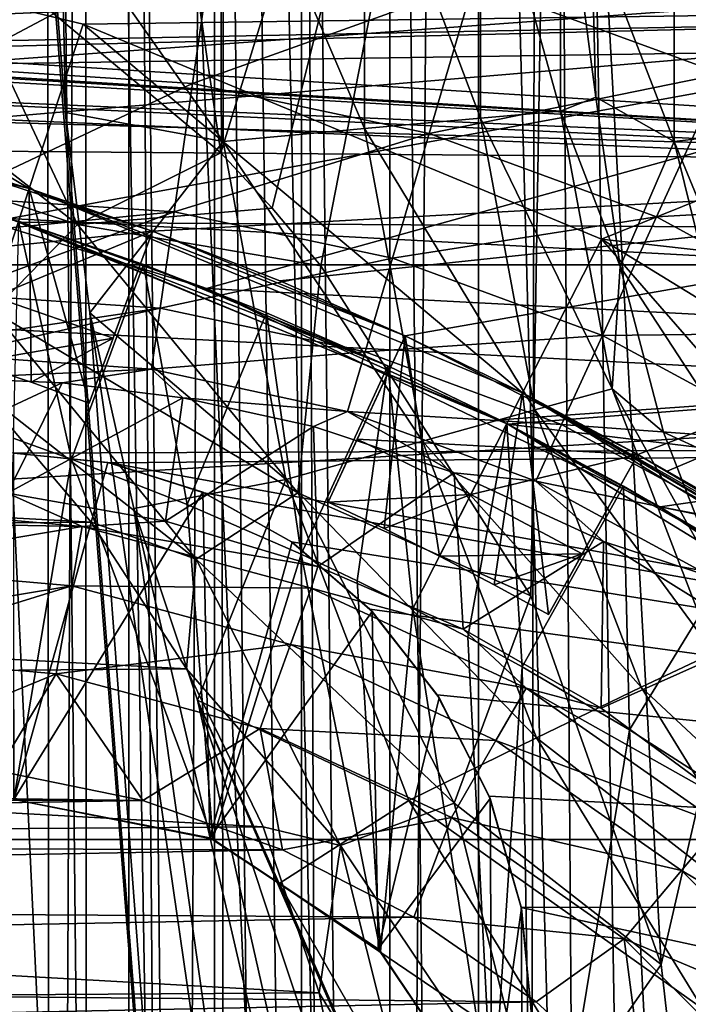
# Model space of a CAD drawing. Header units: metres. Extents: x -104 to 104, y -111 to 38.
# Tile 666 of 848: x 3.02 to 4.95, y 7.01 to 9.86. Entities that reach past the tile are written whole.
import ezdxf

# ---------------------------------------------------------------- set-up
doc = ezdxf.new("R2010")
doc.units = ezdxf.units.M
doc.layers.add('solid_509367_AD153', color=7, linetype='CONTINUOUS')

msp = doc.modelspace()

# ---------------------------------------------------------------- linework, layer by layer
at = {"layer": 'solid_509367_AD153'}
for points in [[(2.630917, 19.856411, 77.695671), (3.293016, -21.908606, 77.693222), (3.370543, -21.505487, 77.692902)], [(3.581512, 19.707483, 77.691986), (2.630917, 19.856411, 77.695671), (3.370543, -21.505487, 77.692902)], [(2.630917, 19.856411, 77.695671), (3.25963, -22.351816, 77.693359), (3.293016, -21.908606, 77.693222)], [(2.630917, 19.856411, 77.695671), (3.25963, -86, 77.693359), (3.25963, -22.351816, 77.693359)], [(2.630917, 19.856411, 77.695671), (3.230565, -86.43187, 77.693474), (3.25963, -86, 77.693359)], [(2.630917, 19.856411, 77.695671), (3.146617, -86.849998, 77.69381), (3.230565, -86.43187, 77.693474)], [(2.630917, 19.856411, 77.695671), (3.006725, -87.257118, 77.694351), (3.146617, -86.849998, 77.69381)], [(3.581512, 19.707483, 77.691986), (3.370543, -21.505487, 77.692902), (3.656184, -20.795595, 77.691643)], [(3.581512, 19.707483, 77.691986), (4.133867, -20.13625, 77.689316), (4.445875, -19.842402, 77.687645)], [(4.524728, 19.512913, 77.687202), (3.581512, 19.707483, 77.691986), (4.445875, -19.842402, 77.687645)], [(3.581512, 19.707483, 77.691986), (3.656184, -20.795595, 77.691643), (4.133867, -20.13625, 77.689316)], [(-88.5, -7.5, -19), (-88.5, 19.5, -19), (88.5, 19.5, -19)], [(-36.57795, -7.5, -19), (-88.5, -7.5, -19), (88.5, 19.5, -19)], [(-34.248123, -7.626659, -19), (-36.57795, -7.5, -19), (88.5, 19.5, -19)], [(-31.945723, -8.004942, -19), (-34.248123, -7.626659, -19), (88.5, 19.5, -19)], [(31.945723, -8.004942, -19), (-31.945723, -8.004942, -19), (88.5, 19.5, -19)], [(4.524728, 19.512913, 77.687202), (4.445875, -19.842402, 77.687645), (4.797603, -19.590151, 77.685616)], [(4.524728, 19.512913, 77.687202), (4.797603, -19.590151, 77.685616), (5.183383, -19.386663, 77.683205)], [(5.456803, 19.273581, 77.681389), (4.524728, 19.512913, 77.687202), (5.183383, -19.386663, 77.683205)], [(3.1, -5, 9.95), (1.074822, 17.817303, 9.95), (0.210047, -11.912165, 9.95)], [(3.1, -5, 9.95), (2.141101, 17.721045, 9.95), (1.074822, 17.817303, 9.95)], [(3.1, -5, 9.95), (3.203938, 17.559444, 9.95), (2.141101, 17.721045, 9.95)], [(3.1, -5, 9.95), (3.213941, -4.064489, 9.95), (3.203938, 17.559444, 9.95)], [(4.081449, -2.413999, 9.95), (4.258226, 17.334082, 9.95), (3.203938, 17.559444, 9.95)], [(3.54769, -3.186678, 9.95), (4.081449, -2.413999, 9.95), (3.203938, 17.559444, 9.95)], [(3.213941, -4.064489, 9.95), (3.54769, -3.186678, 9.95), (3.203938, 17.559444, 9.95)], [(4.081449, -2.413999, 9.95), (4.784169, -1.791282, 9.95), (4.258226, 17.334082, 9.95)], [(4.784169, -1.791282, 9.95), (5.292572, 17.047314, 9.95), (4.258226, 17.334082, 9.95)], [(4.784169, -1.791282, 9.95), (5.615789, -1.354237, 9.95), (5.292572, 17.047314, 9.95)], [(2.645041, 15.95874, 8.518234), (3.137322, 10.169916, 8.531125), (3.149765, 9.587914, 8.531451)], [(4.08119, -2.41429, 8.555841), (2.645041, 15.95874, 8.518234), (3.149765, 9.587914, 8.531451)], [(3.1, -5, 8.530148), (2.645041, -8.3441, 8.518234), (2.645041, 15.95874, 8.518234)], [(3.213895, -4.064669, 8.533131), (3.1, -5, 8.530148), (2.645041, 15.95874, 8.518234)], [(3.547537, -3.186964, 8.541867), (3.213895, -4.064669, 8.533131), (2.645041, 15.95874, 8.518234)], [(4.08119, -2.41429, 8.555841), (3.547537, -3.186964, 8.541867), (2.645041, 15.95874, 8.518234)], [(2.860988, 15.520916, -15.707774), (2.86097, -7.906126, -15.707764), (3.11483, -7.863811, -15.836601)], [(3.092076, 15.482354, -15.826265), (2.860988, 15.520916, -15.707774), (3.11483, -7.863811, -15.836601)], [(3.092076, 15.482354, -15.826265), (3.11483, -7.863811, -15.836601), (3.332802, -7.82711, -15.92442)], [(3.332809, 15.441798, -15.924423), (3.092076, 15.482354, -15.826265), (3.332802, -7.82711, -15.92442)], [(3.332809, 15.441798, -15.924423), (3.332802, -7.82711, -15.92442), (3.518535, -7.796048, -15.984181)], [(3.332809, 15.441798, -15.924423), (3.518535, -7.796048, -15.984181), (3.580386, -7.785806, -16.001171)], [(3.580391, 15.400476, -16.001173), (3.332809, 15.441798, -15.924423), (3.580386, -7.785806, -16.001171)], [(3.580391, 15.400476, -16.001173), (3.580386, -7.785806, -16.001171), (3.832564, -7.744149, -16.056072)], [(3.832566, 15.358799, -16.056074), (3.580391, 15.400476, -16.001173), (3.832564, -7.744149, -16.056072)], [(3.832566, 15.358799, -16.056074), (3.832564, -7.744149, -16.056072), (3.93243, -7.727594, -16.071625)], [(3.832566, 15.358799, -16.056074), (3.93243, -7.727594, -16.071625), (4.087758, -7.701716, -16.089031)], [(4.087759, 15.316357, -16.089031), (3.832566, 15.358799, -16.056074), (4.087758, -7.701716, -16.089031)], [(4.087759, 15.316357, -16.089031), (4.087758, -7.701716, -16.089031), (4.344064, -7.658508, -16.1)], [(4.087759, 15.316357, -16.089031), (4.344064, -7.658508, -16.1), (4.344064, 15.273149, -16.1)], [(4.344064, 15.273149, -16.1), (34.664421, -3.314469, -16.1), (36, -3.273149, -16.1)], [(55.566704, 15.273149, -16.1), (4.344064, 15.273149, -16.1), (36, -3.273149, -16.1)], [(4.344064, 15.273149, -16.1), (33.367996, -3.412633, -16.1), (34.664421, -3.314469, -16.1)], [(4.344064, 15.273149, -16.1), (30.884655, -3.787543, -16.1), (33.367996, -3.412633, -16.1)], [(4.344064, 15.273149, -16.1), (28.586456, -4.362284, -16.1), (30.884655, -3.787543, -16.1)], [(4.344064, 15.273149, -16.1), (26.533766, -5.079702, -16.1), (28.586456, -4.362284, -16.1)], [(4.344064, 15.273149, -16.1), (24.705273, -5.88503, -16.1), (26.533766, -5.079702, -16.1)], [(4.344064, 15.273149, -16.1), (23.075869, -6.75054, -16.1), (24.705273, -5.88503, -16.1)], [(4.344064, 15.273149, -16.1), (21.630114, -7.658508, -16.1), (23.075869, -6.75054, -16.1)], [(4.344064, 15.273149, -16.1), (4.344064, -7.658508, -16.1), (21.630114, -7.658508, -16.1)], [(3.076187, 13.071847, 14.25), (3.598615, 9.471307, 14.25), (2.757869, 10.170564, 14.25)], [(3.076187, 13.071847, 14.25), (4.568841, 12.627819, 14.25), (3.598615, 9.471307, 14.25)], [(4.568841, 12.627819, 14.25), (3.746809, 9.310804, 14.25), (3.598615, 9.471307, 14.25)], [(4.568841, 12.627819, 14.25), (3.88785, 9.143982, 14.25), (3.746809, 9.310804, 14.25)], [(4.568841, 12.627819, 14.25), (4.495369, 8.188828, 14.25), (3.88785, 9.143982, 14.25)], [(4.568841, 12.627819, 14.25), (4.872342, 7.12227, 14.25), (4.495369, 8.188828, 14.25)], [(4.568841, 12.627819, 14.25), (6, 12.013998, 14.25), (4.872342, 7.12227, 14.25)], [(6, 12.013998, 14.25), (4.999995, 5.999973, 14.25), (4.872342, 7.12227, 14.25)], [(3.359661, 11.259345, 39.900002), (1.728236, 11.622147, 39.900002), (-2.18242, 9.502607, 39.900002)], [(4.922248, 10.669155, 39.900002), (3.359661, 11.259345, 39.900002), (-2.18242, 9.502607, 39.900002)], [(7.993675, 9.804159, 28.700001), (-6.840813, 10.640754, 28.700001), (6.585402, 10.800686, 28.700001)], [(12.05084, 10.676451, 21.049999), (-12.050771, 10.67653, 21.049999), (-13.24912, 9.147035, 21.049999)], [(13.249176, 9.146952, 21.049999), (12.05084, 10.676451, 21.049999), (-13.24912, 9.147035, 21.049999)], [(4.922248, 10.669155, 39.900002), (-2.18242, 9.502607, 39.900002), (-0.737751, 9.722032, 39.900002)], [(6.384846, 9.863701, 39.900002), (4.922248, 10.669155, 39.900002), (-0.737751, 9.722032, 39.900002)], [(7.993675, 9.804159, 28.700001), (-8.284554, 9.559733, 28.700001), (-6.840813, 10.640754, 28.700001)], [(11.195481, 9.21461, 35.650002), (-9.948758, 10.548411, 35.650002), (9.9487, 10.548467, 35.650002)], [(0.018556, 9.74982, 35.650002), (-9.948758, 10.548411, 35.650002), (11.195481, 9.21461, 35.650002)], [(3.605311, 9.50353, 8.475529), (3.137322, 10.169916, 8.531125), (3.605405, 10.497646, 8.475538)], [(3.605311, 9.50353, 8.475529), (3.605405, 10.497646, 8.475538), (4.014717, 9.540926, 8.288536)], [(3.605405, 10.497646, 8.475538), (4.014804, 10.460161, 8.288545), (4.014717, 9.540926, 8.288536)], [(4.670244, 10.126334, 7.162373), (4.910243, 10.496587, 4.741452), (4.910243, 9.503413, 4.741452)], [(5.057651, 9.521312, 4.209751), (4.910243, 9.503413, 4.741452), (4.910243, 10.496587, 4.741452)], [(5.057651, 10.478688, 4.209751), (5.057651, 9.521312, 4.209751), (4.910243, 10.496587, 4.741452)], [(4.014717, 9.540926, 8.288536), (4.014804, 10.460161, 8.288545), (4.350167, 9.571209, 7.987648)], [(4.014804, 10.460161, 8.288545), (4.350249, 10.429806, 7.987655), (4.350167, 9.571209, 7.987648)], [(4.350167, 9.571209, 7.987648), (4.350249, 10.429806, 7.987655), (4.58125, 9.591634, 7.600143)], [(4.350249, 10.429806, 7.987655), (4.581327, 10.409332, 7.600148), (4.58125, 9.591634, 7.600143)], [(4.58125, 9.591634, 7.600143), (4.581327, 10.409332, 7.600148), (4.684051, 9.631618, 7.162869)], [(4.581327, 10.409332, 7.600148), (4.670244, 10.126334, 7.162373), (4.684051, 9.631618, 7.162869)], [(-3.676717, 10.101696, 44.900002), (5.717659, 10.265031, 44.900002), (6.992871, 9.442576, 44.900002)], [(1.62059, 10.222329, 48.400002), (1.540879, 9.72873, 47.900002), (3.043817, 9.367907, 47.900002)], [(3.200221, 9.842779, 48.400002), (6.350381, 9.886047, 48.400002), (1.62059, 10.222329, 48.400002)], [(3.200221, 9.842779, 48.400002), (1.62059, 10.222329, 48.400002), (3.043817, 9.367907, 47.900002)], [(3.184092, 9.263692, 14.352189), (2.391727, 9.88198, 14.352189), (2.757869, 10.170564, 14.25)], [(3.184092, 9.263692, 14.352189), (2.757869, 10.170564, 14.25), (3.598615, 9.471307, 14.25)], [(3.581395, 10.120997, 74.210312), (2.819205, 9.716657, 73.840973), (2.819205, 10.169735, 74.206543)], [(3.605311, 9.50353, 8.475529), (3.149765, 9.587914, 8.531451), (3.137322, 10.169916, 8.531125)], [(5.262486, 10.169254, 74.484093), (5.047877, 9.699251, 74.215836), (4.329684, 9.96317, 74.213455)], [(3.581395, 10.120997, 74.210312), (3.516824, 9.671697, 73.845787), (2.819205, 9.716657, 73.840973)], [(3.581395, 10.120997, 74.210312), (4.329684, 9.96317, 74.213455), (3.516824, 9.671697, 73.845787)], [(4.684051, 9.631618, 7.162869), (4.670244, 10.126334, 7.162373), (4.910243, 9.503413, 4.741452)], [(-3.676717, 10.101696, 44.900002), (6.992871, 9.442576, 44.900002), (0.772822, 9.819635, 44.900002)], [(-0.00782, 9.74987, 35.650002), (7.181009, 10.047664, 35.650002), (-7.185222, 10.044652, 35.650002)], [(-0.00782, 9.74987, 35.650002), (1.508083, 9.63269, 35.650002), (7.181009, 10.047664, 35.650002)], [(1.508083, 9.63269, 35.650002), (2.98739, 9.281071, 35.650002), (7.181009, 10.047664, 35.650002)], [(2.98739, 9.281071, 35.650002), (8.473442, 8.984608, 35.650002), (7.181009, 10.047664, 35.650002)], [(4.329684, 9.96317, 74.213455), (4.201628, 9.526966, 73.849792), (3.516824, 9.671697, 73.845787)], [(4.329684, 9.96317, 74.213455), (5.047877, 9.699251, 74.215836), (4.201628, 9.526966, 73.849792)], [(4.700313, 9.221068, 48.400002), (6.350381, 9.886047, 48.400002), (3.200221, 9.842779, 48.400002)], [(4.700313, 9.221068, 48.400002), (7.69001, 8.88397, 48.400002), (6.350381, 9.886047, 48.400002)], [(6.384846, 9.863701, 39.900002), (-0.737751, 9.722032, 39.900002), (0.721687, 9.723193, 39.900002)], [(6.384846, 9.863701, 39.900002), (0.721687, 9.723193, 39.900002), (2.163881, 9.506743, 39.900002)], [(6.384846, 9.863701, 39.900002), (2.163881, 9.506743, 39.900002), (3.556808, 9.07794, 39.900002)], [(3.184092, 9.263692, 14.352189), (2.207646, 9.5832, 14.638593), (2.391727, 9.88198, 14.352189)], [(7.718281, 8.859279, 39.900002), (6.384846, 9.863701, 39.900002), (3.556808, 9.07794, 39.900002)], [(3.200221, 9.842779, 48.400002), (3.043817, 9.367907, 47.900002), (4.471807, 8.776414, 47.900002)], [(4.700313, 9.221068, 48.400002), (3.200221, 9.842779, 48.400002), (4.471807, 8.776414, 47.900002)], [(9.25262, 8.626105, 28.700001), (-8.284554, 9.559733, 28.700001), (7.993675, 9.804159, 28.700001)], [(6.992871, 9.442576, 44.900002), (1.166279, 9.78071, 44.900002), (0.772822, 9.819635, 44.900002)], [(6.992871, 9.442576, 44.900002), (1.913208, 9.662408, 44.900002), (1.166279, 9.78071, 44.900002)], [(1.538929, 9.627625, 35.650002), (0.018556, 9.74982, 35.650002), (11.195481, 9.21461, 35.650002)], [(1.540879, 9.72873, 47.900002), (2.68196, 9.477847, 46.599998), (3.043817, 9.367907, 46.599998)], [(3.043817, 9.367907, 47.900002), (1.540879, 9.72873, 47.900002), (3.043817, 9.367907, 46.599998)], [(3.516824, 9.671697, 73.845787), (2.819205, 9.342715, 73.394783), (2.819205, 9.716657, 73.840973)], [(5.047877, 9.699251, 74.215836), (4.858828, 9.285227, 73.852844), (4.201628, 9.526966, 73.849792)], [(5.047877, 9.699251, 74.215836), (5.721081, 9.334546, 74.217468), (4.858828, 9.285227, 73.852844)], [(6.992871, 9.442576, 44.900002), (2.299437, 9.577844, 44.900002), (1.913208, 9.662408, 44.900002)], [(3.516824, 9.671697, 73.845787), (3.463484, 9.300545, 73.400467), (2.819205, 9.342715, 73.394783)], [(3.516824, 9.671697, 73.845787), (4.201628, 9.526966, 73.849792), (3.463484, 9.300545, 73.400467)], [(4.58125, 9.591634, 7.600143), (4.684051, 9.631618, 7.162869), (4.754027, 9.141689, 7.165326)], [(4.754027, 9.141689, 7.165326), (4.684051, 9.631618, 7.162869), (4.910243, 9.503413, 4.741452)], [(3.020695, 9.270121, 35.650002), (1.538929, 9.627625, 35.650002), (11.195481, 9.21461, 35.650002)], [(2.163881, 9.506743, 39.900002), (1.538929, 9.627625, 35.650002), (3.020695, 9.270121, 35.650002)], [(3.184092, 9.263692, 14.352189), (2.939025, 9.012499, 14.638593), (2.207646, 9.5832, 14.638593)], [(6.992871, 9.442576, 44.900002), (2.68196, 9.477847, 44.900002), (2.299437, 9.577844, 44.900002)], [(4.08119, -2.41429, 8.555841), (3.149765, 9.587914, 8.531451), (3.219742, 9.008346, 8.533283)], [(3.605311, 9.50353, 8.475529), (3.219742, 9.008346, 8.533283), (3.149765, 9.587914, 8.531451)], [(4.350167, 9.571209, 7.987648), (4.58125, 9.591634, 7.600143), (4.730752, 8.787686, 7.605304)], [(4.730752, 8.787686, 7.605304), (4.58125, 9.591634, 7.600143), (4.754027, 9.141689, 7.165326)], [(3, 8.602401, 28.700001), (-8.284554, 9.559733, 28.700001), (9.25262, 8.626105, 28.700001)], [(4.014717, 9.540926, 8.288536), (4.350167, 9.571209, 7.987648), (4.50684, 8.726963, 7.992801)], [(4.50684, 8.726963, 7.992801), (4.350167, 9.571209, 7.987648), (4.730752, 8.787686, 7.605304)], [(4.201628, 9.526966, 73.849792), (4.095767, 9.166369, 73.405182), (3.463484, 9.300545, 73.400467)], [(3.605311, 9.50353, 8.475529), (4.014717, 9.540926, 8.288536), (4.182256, 8.636998, 8.293682)], [(4.182256, 8.636998, 8.293682), (4.014717, 9.540926, 8.288536), (4.50684, 8.726963, 7.992801)], [(4.201628, 9.526966, 73.849792), (4.858828, 9.285227, 73.852844), (4.095767, 9.166369, 73.405182)], [(5.057651, 9.521312, 4.209751), (5.286766, 8.591756, 4.209751), (4.910243, 9.503413, 4.741452)], [(3.556808, 9.07794, 39.900002), (2.163881, 9.506743, 39.900002), (3.020695, 9.270121, 35.650002)], [(3.786425, 8.525948, 8.48067), (3.219742, 9.008346, 8.533283), (3.605311, 9.50353, 8.475529)], [(3.786425, 8.525948, 8.48067), (3.605311, 9.50353, 8.475529), (4.182256, 8.636998, 8.293682)], [(4.754027, 9.141689, 7.165326), (4.910243, 9.503413, 4.741452), (5.147924, 8.5391, 4.741452)], [(5.286766, 8.591756, 4.209751), (5.147924, 8.5391, 4.741452), (4.910243, 9.503413, 4.741452)], [(3.401187, 9.244156, 44.900002), (2.592108, 9.160315, 44.900002), (2.68196, 9.477847, 44.900002)], [(6.992871, 9.442576, 44.900002), (3.401187, 9.244156, 44.900002), (2.68196, 9.477847, 44.900002)], [(2.880038, 8.863847, 46.599998), (3.043817, 9.367907, 46.599998), (2.68196, 9.477847, 46.599998)], [(3.184092, 9.263692, 14.352189), (3.598615, 9.471307, 14.25), (3.746809, 9.310804, 14.25)], [(6.992871, 9.442576, 44.900002), (3.769432, 9.100213, 44.900002), (3.401187, 9.244156, 44.900002)], [(6.992871, 9.442576, 44.900002), (4.131603, 8.941608, 44.900002), (3.769432, 9.100213, 44.900002)], [(6.992871, 9.442576, 44.900002), (4.805418, 8.598283, 44.900002), (4.131603, 8.941608, 44.900002)], [(6.992871, 9.442576, 44.900002), (4.890286, 8.550299, 44.900002), (4.805418, 8.598283, 44.900002)], [(6.992871, 9.442576, 44.900002), (4.974675, 8.501477, 44.900002), (4.890286, 8.550299, 44.900002)], [(2.880038, 8.863847, 46.599998), (3.049671, 8.806924, 46.599998), (3.043817, 9.367907, 46.599998)], [(3.043817, 9.367907, 47.900002), (4.131603, 8.941608, 44.900002), (4.131603, 8.941608, 46.599998)], [(3.043817, 9.367907, 47.900002), (3.401187, 9.244156, 46.599998), (4.131603, 8.941608, 44.900002)], [(3.043817, 9.367907, 47.900002), (4.131603, 8.941608, 46.599998), (4.471807, 8.776414, 46.599998)], [(4.471807, 8.776414, 47.900002), (3.043817, 9.367907, 47.900002), (4.471807, 8.776414, 46.599998)], [(3.043817, 9.367907, 47.900002), (3.043817, 9.367907, 46.599998), (3.401187, 9.244156, 46.599998)], [(3.218179, 8.746755, 46.599998), (3.401187, 9.244156, 46.599998), (3.043817, 9.367907, 46.599998)], [(3.049671, 8.806924, 46.599998), (3.218179, 8.746755, 46.599998), (3.043817, 9.367907, 46.599998)], [(3.463484, 9.300545, 73.400467), (2.819205, 9.237692, 73.230125), (2.819205, 9.342715, 73.394783)], [(5.721081, 9.334546, 74.217468), (5.474833, 8.951342, 73.854927), (4.858828, 9.285227, 73.852844)], [(3.463484, 9.300545, 73.400467), (2.819205, 9.061995, 72.884766), (2.819205, 9.237692, 73.230125)], [(3.463484, 9.300545, 73.400467), (3.423383, 9.021517, 72.891098), (2.819205, 9.061995, 72.884766)], [(3.184092, 9.263692, 14.352189), (3.746809, 9.310804, 14.25), (3.88785, 9.143982, 14.25)], [(3.463484, 9.300545, 73.400467), (4.095767, 9.166369, 73.405182), (3.423383, 9.021517, 72.891098)], [(3.821753, 8.486832, 14.352189), (2.939025, 9.012499, 14.638593), (3.184092, 9.263692, 14.352189)], [(2.98739, 9.281071, 35.650002), (4.404502, 8.698221, 35.650002), (8.473442, 8.984608, 35.650002)], [(4.081933, 8.854396, 39), (4.404502, 8.698221, 35.650002), (2.98739, 9.281071, 35.650002)], [(3.374641, 9.147366, 39), (4.081933, 8.854396, 39), (2.98739, 9.281071, 35.650002)], [(3.012916, 9.272801, 39), (3.374641, 9.147366, 39), (2.98739, 9.281071, 35.650002)], [(3.012916, 9.272801, 39), (2.997816, 8.644976, 39), (3.166971, 8.584451, 39)], [(3.012916, 9.272801, 39), (3.166971, 8.584451, 39), (3.374641, 9.147366, 39)], [(4.428693, 8.685998, 35.650002), (3.020695, 9.270121, 35.650002), (11.195481, 9.21461, 35.650002)], [(3.556808, 9.07794, 39.900002), (3.020695, 9.270121, 35.650002), (4.428693, 8.685998, 35.650002)], [(3.821753, 8.486832, 14.352189), (3.184092, 9.263692, 14.352189), (3.88785, 9.143982, 14.25)], [(4.858828, 9.285227, 73.852844), (4.702459, 8.942774, 73.408783), (4.095767, 9.166369, 73.405182)], [(4.858828, 9.285227, 73.852844), (5.474833, 8.951342, 73.854927), (4.702459, 8.942774, 73.408783)], [(3.401187, 9.244156, 44.900002), (2.941842, 9.054058, 44.900002), (2.592108, 9.160315, 44.900002)], [(3.401187, 9.244156, 44.900002), (3.287239, 8.934453, 44.900002), (2.941842, 9.054058, 44.900002)], [(3.218179, 8.746755, 45.099998), (3.287239, 8.934453, 44.900002), (3.401187, 9.244156, 46.599998)], [(3.218179, 8.746755, 46.599998), (3.218179, 8.746755, 45.099998), (3.401187, 9.244156, 46.599998)], [(3.401187, 9.244156, 46.599998), (3.287239, 8.934453, 44.900002), (3.401187, 9.244156, 44.900002)], [(3.401187, 9.244156, 46.599998), (3.401187, 9.244156, 44.900002), (3.769432, 9.100213, 44.900002)], [(3.401187, 9.244156, 46.599998), (3.769432, 9.100213, 44.900002), (4.131603, 8.941608, 44.900002)], [(4.428693, 8.685998, 35.650002), (11.195481, 9.21461, 35.650002), (12.265347, 7.733728, 35.650002)], [(4.700313, 9.221068, 48.400002), (4.471807, 8.776414, 47.900002), (5.789685, 7.968817, 47.900002)], [(6.084304, 8.372681, 48.400002), (7.69001, 8.88397, 48.400002), (4.700313, 9.221068, 48.400002)], [(6.084304, 8.372681, 48.400002), (4.700313, 9.221068, 48.400002), (5.789685, 7.968817, 47.900002)], [(13.249176, 9.146952, 21.049999), (-13.24912, 9.147035, 21.049999), (-14.254359, 7.484569, 21.049999)], [(14.254401, 7.48449, 21.049999), (13.249176, 9.146952, 21.049999), (-14.254359, 7.484569, 21.049999)], [(3.374641, 9.147366, 46.400002), (3.166971, 8.584451, 47), (3.501553, 8.453498, 47)], [(3.374641, 9.147366, 39), (3.166971, 8.584451, 47), (3.374641, 9.147366, 46.400002)], [(3.374641, 9.147366, 39), (3.166971, 8.584451, 39), (3.166971, 8.584451, 47)], [(3.731164, 9.007826, 46.400002), (3.374641, 9.147366, 46.400002), (3.501553, 8.453498, 47)], [(3.374641, 9.147366, 39), (4.081933, 8.854396, 46.400002), (4.081933, 8.854396, 39)], [(3.374641, 9.147366, 39), (3.731164, 9.007826, 46.400002), (4.081933, 8.854396, 46.400002)], [(3.374641, 9.147366, 39), (3.374641, 9.147366, 46.400002), (3.731164, 9.007826, 46.400002)], [(4.095767, 9.166369, 73.405182), (4.016088, 8.894958, 72.896347), (3.423383, 9.021517, 72.891098)], [(4.095767, 9.166369, 73.405182), (4.702459, 8.942774, 73.408783), (4.016088, 8.894958, 72.896347)], [(3.821753, 8.486832, 14.352189), (3.88785, 9.143982, 14.25), (4.495369, 8.188828, 14.25)], [(4.730752, 8.787686, 7.605304), (4.754027, 9.141689, 7.165326), (4.879261, 8.662895, 7.169749)], [(4.879261, 8.662895, 7.169749), (4.754027, 9.141689, 7.165326), (5.147924, 8.5391, 4.741452)], [(3.423383, 9.021517, 72.891098), (2.819205, 8.931961, 72.518517), (2.819205, 9.061995, 72.884766)], [(4.869748, 8.446596, 39.900002), (3.556808, 9.07794, 39.900002), (4.428693, 8.685998, 35.650002)], [(7.718281, 8.859279, 39.900002), (3.556808, 9.07794, 39.900002), (4.869748, 8.446596, 39.900002)], [(2.880038, 8.863847, 45.099998), (2.941842, 9.054058, 44.900002), (3.287239, 8.934453, 44.900002)], [(3.423383, 9.021517, 72.891098), (2.819205, 8.885063, 72.330132), (2.819205, 8.931961, 72.518517)], [(3.423383, 9.021517, 72.891098), (3.398032, 8.845121, 72.336884), (2.819205, 8.885063, 72.330132)], [(2.939025, 9.012499, 14.638593), (3.527608, 8.295431, 14.638593), (2.893433, 8.791072, 15.05)], [(3.821753, 8.486832, 14.352189), (3.527608, 8.295431, 14.638593), (2.939025, 9.012499, 14.638593)], [(4.783869, -1.791491, 8.574242), (3.219742, 9.008346, 8.533283), (3.346861, 8.441841, 8.536613)], [(3.786425, 8.525948, 8.48067), (3.346861, 8.441841, 8.536613), (3.219742, 9.008346, 8.533283)], [(4.783869, -1.791491, 8.574242), (4.08119, -2.41429, 8.555841), (3.219742, 9.008346, 8.533283)], [(3.423383, 9.021517, 72.891098), (4.016088, 8.894958, 72.896347), (3.398032, 8.845121, 72.336884)], [(3.731164, 9.007826, 46.400002), (3.501553, 8.453498, 47), (3.830737, 8.30951, 47)], [(3.731164, 9.007826, 46.400002), (3.830737, 8.30951, 47), (4.081933, 8.854396, 46.400002)], [(4.404502, 8.698221, 35.650002), (5.076172, 8.324297, 35.650002), (8.473442, 8.984608, 35.650002)], [(5.474833, 8.951342, 73.854927), (5.271074, 8.634261, 73.411232), (4.702459, 8.942774, 73.408783)], [(3.049671, 8.806924, 45.099998), (2.880038, 8.863847, 45.099998), (3.287239, 8.934453, 44.900002)], [(3.049671, 8.806924, 45.099998), (3.287239, 8.934453, 44.900002), (3.218179, 8.746755, 45.099998)], [(3.909293, 8.460486, 45.099998), (4.131603, 8.941608, 44.900002), (3.993184, 8.642041, 44.900002)], [(3.909293, 8.460486, 46.599998), (4.131603, 8.941608, 46.599998), (4.131603, 8.941608, 44.900002)], [(3.909293, 8.460486, 46.599998), (4.131603, 8.941608, 44.900002), (3.909293, 8.460486, 45.099998)], [(4.070992, 8.383879, 46.599998), (4.131603, 8.941608, 46.599998), (3.909293, 8.460486, 46.599998)], [(4.805418, 8.598283, 44.900002), (3.993184, 8.642041, 44.900002), (4.131603, 8.941608, 44.900002)], [(4.702459, 8.942774, 73.408783), (4.584659, 8.684788, 72.900368), (4.016088, 8.894958, 72.896347)], [(4.070992, 8.383879, 46.599998), (4.231192, 8.304181, 46.599998), (4.131603, 8.941608, 46.599998)], [(4.231192, 8.304181, 46.599998), (4.471807, 8.776414, 46.599998), (4.131603, 8.941608, 46.599998)], [(4.702459, 8.942774, 73.408783), (5.271074, 8.634261, 73.411232), (4.584659, 8.684788, 72.900368)], [(4.016088, 8.894958, 72.896347), (3.965593, 8.722954, 72.342468), (3.398032, 8.845121, 72.336884)], [(4.016088, 8.894958, 72.896347), (4.584659, 8.684788, 72.900368), (3.965593, 8.722954, 72.342468)], [(3.398032, 8.845121, 72.336884), (2.819205, 8.818596, 71.752357), (2.819205, 8.885063, 72.330132)], [(2.880038, 8.863847, 46.599998), (2.880038, 8.863847, 45.099998), (3.049671, 8.806924, 45.099998)], [(2.880038, 8.863847, 46.599998), (3.049671, 8.806924, 45.099998), (3.049671, 8.806924, 46.599998)], [(3.398032, 8.845121, 72.336884), (3.139669, 8.805816, 71.756378), (2.819205, 8.818596, 71.752357)], [(3.398032, 8.845121, 72.336884), (3.488504, 8.762373, 71.760384), (3.139669, 8.805816, 71.756378)], [(3.398032, 8.845121, 72.336884), (3.965593, 8.722954, 72.342468), (3.488504, 8.762373, 71.760384)], [(4.081933, 8.854396, 46.400002), (3.830737, 8.30951, 47), (3.830737, 8.30951, 39)], [(4.081933, 8.854396, 39), (3.830737, 8.30951, 39), (3.993145, 8.232697, 39)], [(4.081933, 8.854396, 39), (4.081933, 8.854396, 46.400002), (3.830737, 8.30951, 39)], [(4.081933, 8.854396, 39), (3.993145, 8.232697, 39), (4.154013, 8.15271, 39)], [(4.426407, 8.687313, 39), (4.404502, 8.698221, 35.650002), (4.081933, 8.854396, 39)], [(4.426407, 8.687313, 39), (4.081933, 8.854396, 39), (4.154013, 8.15271, 39)], [(8.89592, 7.676032, 39.900002), (7.718281, 8.859279, 39.900002), (4.869748, 8.446596, 39.900002)], [(3.139669, 8.805816, 71.756378), (2.51433, 8.513721, 54.286037), (2.819205, 8.818596, 71.752357)], [(3.139669, 8.805816, 71.756378), (2.981849, 8.486279, 54.284527), (2.51433, 8.513721, 54.286037)], [(3.139669, 8.805816, 71.756378), (3.488504, 8.762373, 71.760384), (2.981849, 8.486279, 54.284527)], [(3.049671, 8.806924, 46.599998), (3.218179, 8.746755, 45.099998), (3.218179, 8.746755, 46.599998)], [(3.049671, 8.806924, 46.599998), (3.049671, 8.806924, 45.099998), (3.218179, 8.746755, 45.099998)], [(-2.946017, 8.735512, 15.05), (2.893433, 8.791072, 15.05), (3.223336, 8.402367, 15.05)], [(3.527608, 8.295431, 14.638593), (3.223336, 8.402367, 15.05), (2.893433, 8.791072, 15.05)], [(4.231192, 8.304181, 46.599998), (4.389831, 8.221422, 46.599998), (4.471807, 8.776414, 46.599998)], [(4.389831, 8.221422, 46.599998), (4.546852, 8.135633, 46.599998), (4.471807, 8.776414, 46.599998)], [(4.471807, 8.776414, 47.900002), (5.250978, 8.333651, 44.821537), (5.423426, 8.222466, 44.632778)], [(4.471807, 8.776414, 47.900002), (4.805418, 8.598283, 46.599998), (5.250978, 8.333651, 44.821537)], [(4.471807, 8.776414, 47.900002), (5.423426, 8.222466, 44.632778), (5.479512, 8.185197, 46.599998)], [(5.789685, 7.968817, 46.599998), (4.471807, 8.776414, 47.900002), (5.479512, 8.185197, 46.599998)], [(4.471807, 8.776414, 47.900002), (4.471807, 8.776414, 46.599998), (4.805418, 8.598283, 46.599998)], [(4.546852, 8.135633, 46.599998), (4.805418, 8.598283, 46.599998), (4.471807, 8.776414, 46.599998)], [(5.789685, 7.968817, 46.599998), (5.789685, 7.968817, 47.900002), (4.471807, 8.776414, 47.900002)], [(4.50684, 8.726963, 7.992801), (4.730752, 8.787686, 7.605304), (5.024844, 8.024559, 7.615455)], [(4.730752, 8.787686, 7.605304), (4.879261, 8.662895, 7.169749), (5.058141, 8.201429, 7.176044)], [(5.024844, 8.024559, 7.615455), (4.730752, 8.787686, 7.605304), (5.058141, 8.201429, 7.176044)], [(3.488504, 8.762373, 71.760384), (3.439121, 8.405295, 54.283192), (2.981849, 8.486279, 54.284527)], [(3.488504, 8.762373, 71.760384), (3.867179, 8.679149, 71.764236), (3.439121, 8.405295, 54.283192)], [(3.965593, 8.722954, 72.342468), (3.867179, 8.679149, 71.764236), (3.488504, 8.762373, 71.760384)], [(-3.264711, 8.345839, 15.05), (-2.946017, 8.735512, 15.05), (3.223336, 8.402367, 15.05)], [(3.965593, 8.722954, 72.342468), (4.274249, 8.544952, 71.767807), (3.867179, 8.679149, 71.764236)], [(3.965593, 8.722954, 72.342468), (4.509864, 8.520984, 72.346748), (4.274249, 8.544952, 71.767807)], [(4.584659, 8.684788, 72.900368), (4.509864, 8.520984, 72.346748), (3.965593, 8.722954, 72.342468)], [(4.182256, 8.636998, 8.293682), (4.50684, 8.726963, 7.992801), (4.815102, 7.925333, 8.002937)], [(4.815102, 7.925333, 8.002937), (4.50684, 8.726963, 7.992801), (5.024844, 8.024559, 7.615455)], [(4.764057, 8.506836, 39), (5.076172, 8.324297, 35.650002), (4.404502, 8.698221, 35.650002)], [(4.426407, 8.687313, 39), (4.764057, 8.506836, 39), (4.404502, 8.698221, 35.650002)], [(3.867179, 8.679149, 71.764236), (3.879152, 8.273594, 54.282116), (3.439121, 8.405295, 54.283192)], [(3.867179, 8.679149, 71.764236), (4.274249, 8.544952, 71.767807), (3.879152, 8.273594, 54.282116)], [(4.426407, 8.687313, 39), (4.154013, 8.15271, 39), (4.31328, 8.069579, 39)], [(4.426407, 8.687313, 39), (4.31328, 8.069579, 39), (4.470884, 7.983338, 39)], [(4.426407, 8.687313, 39), (4.470884, 7.983338, 39), (4.764057, 8.506836, 39)], [(5.729695, 7.888616, 35.650002), (4.428693, 8.685998, 35.650002), (12.265347, 7.733728, 35.650002)], [(4.869748, 8.446596, 39.900002), (4.428693, 8.685998, 35.650002), (5.729695, 7.888616, 35.650002)], [(4.584659, 8.684788, 72.900368), (5.11748, 8.395244, 72.903099), (4.509864, 8.520984, 72.346748)], [(5.271074, 8.634261, 73.411232), (5.11748, 8.395244, 72.903099), (4.584659, 8.684788, 72.900368)], [(5.058141, 8.201429, 7.176044), (4.879261, 8.662895, 7.169749), (5.147924, 8.5391, 4.741452)], [(3, 7.6, 47), (3.166971, 8.584451, 47), (2.997816, 8.644976, 47)], [(2.997816, 8.644976, 39), (2.997816, 8.644976, 47), (3.166971, 8.584451, 47)], [(2.997816, 8.644976, 39), (3.166971, 8.584451, 47), (3.166971, 8.584451, 39)], [(3.786425, 8.525948, 8.48067), (4.182256, 8.636998, 8.293682), (4.511938, 7.778535, 8.303807)], [(3.909293, 8.460486, 45.099998), (3.993184, 8.642041, 44.900002), (4.32199, 8.482382, 44.900002)], [(4.805418, 8.598283, 44.900002), (4.32199, 8.482382, 44.900002), (3.993184, 8.642041, 44.900002)], [(4.511938, 7.778535, 8.303807), (4.182256, 8.636998, 8.293682), (4.815102, 7.925333, 8.002937)], [(3.2782, 8.573677, 28.700001), (3, 8.602401, 28.700001), (9.25262, 8.626105, 28.700001)], [(3.2782, 8.573677, 28.700001), (9.25262, 8.626105, 28.700001), (10.339252, 7.288361, 28.700001)], [(3, 8.602401, 34.700001), (3, 8.602401, 28.700001), (3.2782, 8.573677, 28.700001)], [(3.271966, 8.574976, 34.699986), (3, 8.602401, 34.700001), (3.2782, 8.573677, 28.700001)], [(3, 7.6, 36.849655), (3, 8.602401, 34.700001), (3.271966, 8.574976, 34.699986)], [(3, 7.6, 47), (3.575874, 7.484991, 47), (3.166971, 8.584451, 47)], [(3, 7.6, 36.849655), (3.271966, 8.574976, 34.699986), (3.546178, 8.488746, 34.700081)], [(3.575874, 7.484991, 47), (3.501553, 8.453498, 47), (3.166971, 8.584451, 47)], [(3.546178, 8.488746, 34.700081), (3.271966, 8.574976, 34.699986), (3.2782, 8.573677, 28.700001)], [(4.805418, 8.598283, 44.900002), (4.644424, 8.310218, 44.900002), (4.32199, 8.482382, 44.900002)], [(4.546852, 8.135633, 45.099998), (4.644424, 8.310218, 44.900002), (4.805418, 8.598283, 46.599998)], [(4.546852, 8.135633, 46.599998), (4.546852, 8.135633, 45.099998), (4.805418, 8.598283, 46.599998)], [(4.805418, 8.598283, 46.599998), (4.644424, 8.310218, 44.900002), (4.805418, 8.598283, 44.900002)], [(4.805418, 8.598283, 46.599998), (4.805418, 8.598283, 44.900002), (4.890286, 8.550299, 44.900002)], [(4.805418, 8.598283, 46.599998), (4.890286, 8.550299, 44.900002), (4.974675, 8.501477, 44.900002)], [(4.805418, 8.598283, 46.599998), (4.974675, 8.501477, 44.900002), (5.122682, 8.413123, 44.879211)], [(4.805418, 8.598283, 46.599998), (5.122682, 8.413123, 44.879211), (5.250978, 8.333651, 44.821537)], [(3.549466, 8.487352, 28.700001), (3.2782, 8.573677, 28.700001), (10.339252, 7.288361, 28.700001)], [(3.546178, 8.488746, 34.700081), (3.2782, 8.573677, 28.700001), (3.549466, 8.487352, 28.700001)], [(3.786425, 8.525948, 8.48067), (3.530767, 7.88705, 8.541428), (3.346861, 8.441841, 8.536613)], [(4.142836, 7.597476, 8.490788), (3.530767, 7.88705, 8.541428), (3.786425, 8.525948, 8.48067)], [(4.142836, 7.597476, 8.490788), (3.786425, 8.525948, 8.48067), (4.511938, 7.778535, 8.303807)], [(4.274249, 8.544952, 71.767807), (4.299689, 8.093058, 54.281277), (3.879152, 8.273594, 54.282116)], [(4.274249, 8.544952, 71.767807), (4.705891, 8.346193, 71.770851), (4.299689, 8.093058, 54.281277)], [(4.509864, 8.520984, 72.346748), (4.705891, 8.346193, 71.770851), (4.274249, 8.544952, 71.767807)], [(4.509864, 8.520984, 72.346748), (5.019835, 8.243291, 72.349663), (4.705891, 8.346193, 71.770851)], [(5.11748, 8.395244, 72.903099), (5.019835, 8.243291, 72.349663), (4.509864, 8.520984, 72.346748)], [(4.764057, 8.506836, 46.400002), (4.470884, 7.983338, 47), (4.780862, 7.801657, 47)], [(4.764057, 8.506836, 39), (4.470884, 7.983338, 47), (4.764057, 8.506836, 46.400002)], [(4.764057, 8.506836, 39), (4.470884, 7.983338, 39), (4.470884, 7.983338, 47)], [(4.764057, 8.506836, 39), (5.094361, 8.313242, 46.400002), (5.076172, 8.324297, 35.650002)], [(5.094361, 8.313242, 46.400002), (4.764057, 8.506836, 46.400002), (4.780862, 7.801657, 47)], [(4.764057, 8.506836, 39), (4.764057, 8.506836, 46.400002), (5.094361, 8.313242, 46.400002)], [(3.197571, 8.389313, 53.984776), (2.51433, 8.449121, 53.984776), (2.981849, 8.486279, 54.284527)], [(3.197571, 8.389313, 53.984776), (2.981849, 8.486279, 54.284527), (3.439121, 8.405295, 54.283192)], [(3.567138, 7.488652, 36.824944), (3, 7.6, 36.849655), (3.546178, 8.488746, 34.700081)], [(4.273727, 7.589146, 14.352189), (3.527608, 8.295431, 14.638593), (3.821753, 8.486832, 14.352189)], [(3.546178, 8.488746, 34.700081), (3.549466, 8.487352, 28.700001), (3.80283, 8.345399, 28.700001)], [(3.804831, 8.343957, 34.700066), (3.546178, 8.488746, 34.700081), (3.80283, 8.345399, 28.700001)], [(3.567138, 7.488652, 36.824944), (3.546178, 8.488746, 34.700081), (3.804831, 8.343957, 34.700066)], [(3.80283, 8.345399, 28.700001), (3.549466, 8.487352, 28.700001), (10.339252, 7.288361, 28.700001)], [(4.273727, 7.589146, 14.352189), (3.821753, 8.486832, 14.352189), (4.495369, 8.188828, 14.25)], [(4.070992, 8.383879, 45.099998), (3.909293, 8.460486, 45.099998), (4.32199, 8.482382, 44.900002)], [(4.231192, 8.304181, 45.099998), (4.070992, 8.383879, 45.099998), (4.32199, 8.482382, 44.900002)], [(4.231192, 8.304181, 45.099998), (4.32199, 8.482382, 44.900002), (4.644424, 8.310218, 44.900002)], [(3.197571, 8.389313, 53.984776), (2.51433, 8.401958, 53.89196), (2.51433, 8.449121, 53.984776)], [(5.615546, -1.354331, 8.59602), (3.346861, 8.441841, 8.536613), (3.530767, 7.88705, 8.541428)], [(5.615546, -1.354331, 8.59602), (4.783869, -1.791491, 8.574242), (3.346861, 8.441841, 8.536613)], [(3.575874, 7.484991, 47), (3.830737, 8.30951, 47), (3.501553, 8.453498, 47)], [(3.909293, 8.460486, 46.599998), (3.909293, 8.460486, 45.099998), (4.070992, 8.383879, 45.099998)], [(4.070992, 8.383879, 46.599998), (3.909293, 8.460486, 46.599998), (4.070992, 8.383879, 45.099998)], [(6.073735, 7.626863, 39.900002), (4.869748, 8.446596, 39.900002), (5.729695, 7.888616, 35.650002)], [(8.89592, 7.676032, 39.900002), (4.869748, 8.446596, 39.900002), (6.073735, 7.626863, 39.900002)], [(3.197571, 8.389313, 53.984776), (3.439121, 8.405295, 54.283192), (3.879152, 8.273594, 54.282116)], [(-3.264711, 8.345839, 15.05), (3.223336, 8.402367, 15.05), (3.49972, 7.978211, 15.05)], [(3.197571, 8.389313, 53.984776), (2.51433, 8.274791, 53.729618), (2.51433, 8.401958, 53.89196)], [(3.197571, 8.389313, 53.984776), (3.167305, 8.217632, 53.729618), (2.51433, 8.274791, 53.729618)], [(3.197571, 8.389313, 53.984776), (3.860339, 8.211777, 53.984776), (3.167305, 8.217632, 53.729618)], [(3.197571, 8.389313, 53.984776), (3.879152, 8.273594, 54.282116), (3.860339, 8.211777, 53.984776)], [(3.527608, 8.295431, 14.638593), (3.49972, 7.978211, 15.05), (3.223336, 8.402367, 15.05)], [(4.070992, 8.383879, 46.599998), (4.070992, 8.383879, 45.099998), (4.231192, 8.304181, 45.099998)], [(4.070992, 8.383879, 46.599998), (4.231192, 8.304181, 45.099998), (4.231192, 8.304181, 46.599998)], [(-3.530646, 7.922481, 15.05), (-3.264711, 8.345839, 15.05), (3.49972, 7.978211, 15.05)], [(3.567138, 7.488652, 36.824944), (3.804831, 8.343957, 34.700066), (4.036122, 8.144084, 34.700047)], [(4.030088, 8.150441, 28.700001), (3.80283, 8.345399, 28.700001), (10.339252, 7.288361, 28.700001)], [(3.804831, 8.343957, 34.700066), (3.80283, 8.345399, 28.700001), (4.030088, 8.150441, 28.700001)], [(4.036122, 8.144084, 34.700047), (3.804831, 8.343957, 34.700066), (4.030088, 8.150441, 28.700001)], [(4.705891, 8.346193, 71.770851), (4.698686, 7.864463, 54.280674), (4.299689, 8.093058, 54.281277)], [(4.705891, 8.346193, 71.770851), (5.154222, 8.066916, 71.773064), (4.698686, 7.864463, 54.280674)], [(5.019835, 8.243291, 72.349663), (5.154222, 8.066916, 71.773064), (4.705891, 8.346193, 71.770851)], [(3.527608, 8.295431, 14.638593), (3.944796, 7.466835, 14.638593), (3.49972, 7.978211, 15.05)], [(4.273727, 7.589146, 14.352189), (3.944796, 7.466835, 14.638593), (3.527608, 8.295431, 14.638593)], [(3.575874, 7.484991, 47), (4.060605, 7.160605, 47), (3.830737, 8.30951, 47)], [(4.060605, 7.160605, 47), (3.993145, 8.232697, 47), (3.830737, 8.30951, 47)], [(3.830737, 8.30951, 39), (3.830737, 8.30951, 47), (3.993145, 8.232697, 47)], [(3.993145, 8.232697, 39), (3.830737, 8.30951, 39), (3.993145, 8.232697, 47)], [(4.389831, 8.221422, 45.099998), (4.231192, 8.304181, 45.099998), (4.644424, 8.310218, 44.900002)], [(4.231192, 8.304181, 46.599998), (4.231192, 8.304181, 45.099998), (4.389831, 8.221422, 45.099998)], [(4.231192, 8.304181, 46.599998), (4.389831, 8.221422, 45.099998), (4.389831, 8.221422, 46.599998)], [(4.389831, 8.221422, 45.099998), (4.644424, 8.310218, 44.900002), (4.546852, 8.135633, 45.099998)], [(5.094361, 8.313242, 46.400002), (4.780862, 7.801657, 47), (5.083467, 7.607947, 47)], [(3.167305, 8.217632, 53.729618), (2.51433, 8.109799, 53.604862), (2.51433, 8.274791, 53.729618)], [(3.860339, 8.211777, 53.984776), (3.879152, 8.273594, 54.282116), (4.299689, 8.093058, 54.281277)], [(3.167305, 8.217632, 53.729618), (2.51433, 8.016761, 53.559566), (2.51433, 8.109799, 53.604862)], [(3.167305, 8.217632, 53.729618), (3.122509, 7.963523, 53.559566), (2.51433, 8.016761, 53.559566)], [(3.167305, 8.217632, 53.729618), (3.800712, 8.047962, 53.729618), (3.122509, 7.963523, 53.559566)], [(3.860339, 8.211777, 53.984776), (3.800712, 8.047962, 53.729618), (3.167305, 8.217632, 53.729618)], [(3.860339, 8.211777, 53.984776), (4.48193, 7.921884, 53.984776), (3.800712, 8.047962, 53.729618)], [(3.860339, 8.211777, 53.984776), (4.299689, 8.093058, 54.281277), (4.48193, 7.921884, 53.984776)], [(4.060605, 7.160605, 47), (4.154013, 8.15271, 47), (3.993145, 8.232697, 47)], [(3.993145, 8.232697, 39), (3.993145, 8.232697, 47), (4.154013, 8.15271, 47)], [(4.154013, 8.15271, 39), (3.993145, 8.232697, 39), (4.154013, 8.15271, 47)], [(4.389831, 8.221422, 46.599998), (4.546852, 8.135633, 45.099998), (4.546852, 8.135633, 46.599998)], [(4.389831, 8.221422, 46.599998), (4.389831, 8.221422, 45.099998), (4.546852, 8.135633, 45.099998)], [(4.273727, 7.589146, 14.352189), (4.495369, 8.188828, 14.25), (4.872342, 7.12227, 14.25)], [(4.224533, 7.903165, 28.700001), (4.030088, 8.150441, 28.700001), (10.339252, 7.288361, 28.700001)], [(4.036122, 8.144084, 34.700047), (4.030088, 8.150441, 28.700001), (4.224533, 7.903165, 28.700001)], [(4.060605, 7.160605, 47), (4.384991, 6.675874, 47), (4.154013, 8.15271, 47)], [(4.384991, 6.675874, 47), (4.31328, 8.069579, 47), (4.154013, 8.15271, 47)], [(4.154013, 8.15271, 39), (4.154013, 8.15271, 47), (4.31328, 8.069579, 47)], [(4.31328, 8.069579, 39), (4.154013, 8.15271, 39), (4.31328, 8.069579, 47)], [(4.053883, 7.167395, 36.753735), (3.567138, 7.488652, 36.824944), (4.036122, 8.144084, 34.700047)], [(4.230602, 7.893673, 34.700016), (4.036122, 8.144084, 34.700047), (4.224533, 7.903165, 28.700001)], [(4.053883, 7.167395, 36.753735), (4.036122, 8.144084, 34.700047), (4.230602, 7.893673, 34.700016)], [(4.48193, 7.921884, 53.984776), (4.299689, 8.093058, 54.281277), (4.698686, 7.864463, 54.280674)], [(4.384991, 6.675874, 47), (4.470884, 7.983338, 47), (4.31328, 8.069579, 47)], [(4.31328, 8.069579, 39), (4.31328, 8.069579, 47), (4.470884, 7.983338, 47)], [(4.31328, 8.069579, 39), (4.470884, 7.983338, 47), (4.470884, 7.983338, 39)], [(5.154222, 8.066916, 71.773064), (5.068585, 7.591763, 54.280342), (4.698686, 7.864463, 54.280674)], [(3.800712, 8.047962, 53.729618), (3.712456, 7.805495, 53.559566), (3.122509, 7.963523, 53.559566)], [(3.800712, 8.047962, 53.729618), (4.394763, 7.770914, 53.729618), (3.712456, 7.805495, 53.559566)], [(4.48193, 7.921884, 53.984776), (4.394763, 7.770914, 53.729618), (3.800712, 8.047962, 53.729618)], [(3.122509, 7.963523, 53.559566), (2.51433, 7.713842, 53.5), (2.51433, 8.016761, 53.559566)], [(4.815102, 7.925333, 8.002937), (5.024844, 8.024559, 7.615455), (5.453709, 7.327991, 7.630248)], [(-3.530646, 7.922481, 15.05), (3.49972, 7.978211, 15.05), (3.721254, 7.521277, 15.05)], [(3.944796, 7.466835, 14.638593), (3.721254, 7.521277, 15.05), (3.49972, 7.978211, 15.05)], [(4.384991, 6.675874, 47), (4.5, 6.1, 47), (4.470884, 7.983338, 47)], [(4.780862, 7.801657, 47), (4.470884, 7.983338, 47), (4.5, 6.1, 47)], [(3.122509, 7.963523, 53.559566), (2.952168, 7.683084, 53.5), (2.51433, 7.713842, 53.5)], [(3.122509, 7.963523, 53.559566), (3.372772, 7.596702, 53.5), (2.952168, 7.683084, 53.5)], [(3.122509, 7.963523, 53.559566), (3.712456, 7.805495, 53.559566), (3.372772, 7.596702, 53.5)], [(-3.74258, 7.468028, 15.05), (-3.530646, 7.922481, 15.05), (3.721254, 7.521277, 15.05)], [(4.48193, 7.921884, 53.984776), (5.043853, 7.528419, 53.984776), (4.394763, 7.770914, 53.729618)], [(4.48193, 7.921884, 53.984776), (4.698686, 7.864463, 54.280674), (5.068585, 7.591763, 54.280342)], [(4.48193, 7.921884, 53.984776), (5.068585, 7.591763, 54.280342), (5.043853, 7.528419, 53.984776)], [(4.511938, 7.778535, 8.303807), (4.815102, 7.925333, 8.002937), (5.264781, 7.193226, 8.01771)], [(5.264781, 7.193226, 8.01771), (4.815102, 7.925333, 8.002937), (5.453709, 7.327991, 7.630248)], [(4.053883, 7.167395, 36.753735), (4.230602, 7.893673, 34.700016), (4.377466, 7.602556, 34.699902)], [(4.37464, 7.609684, 28.700001), (4.224533, 7.903165, 28.700001), (10.339252, 7.288361, 28.700001)], [(4.230602, 7.893673, 34.700016), (4.224533, 7.903165, 28.700001), (4.37464, 7.609684, 28.700001)], [(4.377466, 7.602556, 34.699902), (4.230602, 7.893673, 34.700016), (4.37464, 7.609684, 28.700001)], [(7.471087, -1.128605, 8.644608), (3.530767, 7.88705, 8.541428), (3.767322, 7.357148, 8.547623)], [(4.142836, 7.597476, 8.490788), (3.767322, 7.357148, 8.547623), (3.530767, 7.88705, 8.541428)], [(6.528917, -1.128605, 8.619937), (5.615546, -1.354331, 8.59602), (3.530767, 7.88705, 8.541428)], [(7.471087, -1.128605, 8.644608), (6.528917, -1.128605, 8.619937), (3.530767, 7.88705, 8.541428)], [(3.712456, 7.805495, 53.559566), (3.776925, 7.454277, 53.5), (3.372772, 7.596702, 53.5)], [(3.712456, 7.805495, 53.559566), (4.265744, 7.547457, 53.559566), (3.776925, 7.454277, 53.5)], [(4.394763, 7.770914, 53.729618), (4.265744, 7.547457, 53.559566), (3.712456, 7.805495, 53.559566)], [(4.142836, 7.597476, 8.490788), (4.511938, 7.778535, 8.303807), (4.99296, 6.99427, 8.318562)], [(4.780862, 7.801657, 47), (4.5, 6.1, 47), (5, 3.5, 47)], [(4.99296, 6.99427, 8.318562), (4.511938, 7.778535, 8.303807), (5.264781, 7.193226, 8.01771)], [(5.083467, 7.607947, 47), (4.780862, 7.801657, 47), (5, 3.5, 47)], [(4.394763, 7.770914, 53.729618), (4.931787, 7.394882, 53.729618), (4.265744, 7.547457, 53.559566)], [(5.043853, 7.528419, 53.984776), (4.931787, 7.394882, 53.729618), (4.394763, 7.770914, 53.729618)], [(-3.351783, 7.603334, 53.5), (-2.950002, 7.681385, 53.5), (3.372772, 7.596702, 53.5)], [(-2.950002, 7.681385, 53.5), (2.952168, 7.683084, 53.5), (3.372772, 7.596702, 53.5)], [(4.46796, 7.287561, 28.700001), (4.37464, 7.609684, 28.700001), (10.339252, 7.288361, 28.700001)], [(4.377466, 7.602556, 34.699902), (4.37464, 7.609684, 28.700001), (4.46796, 7.287561, 28.700001)], [(-3.717938, 7.479631, 53.5), (-3.351783, 7.603334, 53.5), (3.372772, 7.596702, 53.5)], [(-3.717938, 7.479631, 53.5), (3.372772, 7.596702, 53.5), (3.776925, 7.454277, 53.5)], [(3, 7.6, 47), (3, 7.6, 36.849655), (3.567138, 7.488652, 36.824944)], [(3, 7.6, 47), (3.567138, 7.488652, 36.824944), (3.575874, 7.484991, 47)], [(4.662892, 6.749159, 8.50553), (3.767322, 7.357148, 8.547623), (4.142836, 7.597476, 8.490788)], [(4.518055, 6.614248, 14.352189), (3.944796, 7.466835, 14.638593), (4.273727, 7.589146, 14.352189)], [(4.383109, 6.680524, 36.645855), (4.053883, 7.167395, 36.753735), (4.377466, 7.602556, 34.699902)], [(4.662892, 6.749159, 8.50553), (4.142836, 7.597476, 8.490788), (4.99296, 6.99427, 8.318562)], [(4.518055, 6.614248, 14.352189), (4.273727, 7.589146, 14.352189), (4.872342, 7.12227, 14.25)], [(4.468377, 7.285446, 34.699871), (4.377466, 7.602556, 34.699902), (4.46796, 7.287561, 28.700001)], [(4.383109, 6.680524, 36.645855), (4.377466, 7.602556, 34.699902), (4.468377, 7.285446, 34.699871)], [(-3.74258, 7.468028, 15.05), (3.721254, 7.521277, 15.05), (3.883161, 7.040342, 15.05)], [(3.944796, 7.466835, 14.638593), (3.883161, 7.040342, 15.05), (3.721254, 7.521277, 15.05)], [(4.265744, 7.547457, 53.559566), (4.157232, 7.259601, 53.5), (3.776925, 7.454277, 53.5)], [(4.265744, 7.547457, 53.559566), (4.765916, 7.19723, 53.559566), (4.157232, 7.259601, 53.5)], [(4.931787, 7.394882, 53.729618), (4.765916, 7.19723, 53.559566), (4.265744, 7.547457, 53.559566)], [(5.043853, 7.528419, 53.984776), (5.528854, 7.043314, 53.984776), (4.931787, 7.394882, 53.729618)], [(14.254401, 7.48449, 21.049999), (-14.254359, 7.484569, 21.049999), (-15.052176, 5.712878, 21.049999)], [(15.052203, 5.712808, 21.049999), (14.254401, 7.48449, 21.049999), (-15.052176, 5.712878, 21.049999)], [(-4.067982, 7.311774, 53.5), (-3.717938, 7.479631, 53.5), (3.776925, 7.454277, 53.5)], [(-3.896049, 6.991005, 15.05), (-3.74258, 7.468028, 15.05), (3.883161, 7.040342, 15.05)], [(3.575874, 7.484991, 47), (3.567138, 7.488652, 36.824944), (4.053883, 7.167395, 36.753735)], [(3.575874, 7.484991, 47), (4.053883, 7.167395, 36.753735), (4.060605, 7.160605, 47)], [(3.944796, 7.466835, 14.638593), (4.170319, 6.566972, 14.638593), (3.883161, 7.040342, 15.05)], [(4.518055, 6.614248, 14.352189), (4.170319, 6.566972, 14.638593), (3.944796, 7.466835, 14.638593)], [(-4.067982, 7.311774, 53.5), (3.776925, 7.454277, 53.5), (4.157232, 7.259601, 53.5)], [(4.931787, 7.394882, 53.729618), (5.395298, 6.931273, 53.729618), (4.765916, 7.19723, 53.559566)], [(5.528854, 7.043314, 53.984776), (5.395298, 6.931273, 53.729618), (4.931787, 7.394882, 53.729618)], [(7.471087, -1.128605, 8.644608), (3.767322, 7.357148, 8.547623), (4.057682, 6.850105, 8.555225)], [(4.662892, 6.749159, 8.50553), (4.057682, 6.850105, 8.555225), (3.767322, 7.357148, 8.547623)], [(-4.402336, 7.098025, 53.5), (-4.067982, 7.311774, 53.5), (4.157232, 7.259601, 53.5)], [(4.470377, 6.396632, 36.582947), (4.383109, 6.680524, 36.645855), (4.468377, 7.285446, 34.699871)], [(4.46796, 7.287561, 28.700001), (10.339252, 7.288361, 28.700001), (11.234, 5.815274, 28.700001)], [(4.5, 6.947333, 28.700001), (4.46796, 7.287561, 28.700001), (11.234, 5.815274, 28.700001)], [(4.468377, 7.285446, 34.699871), (4.46796, 7.287561, 28.700001), (4.5, 6.947333, 28.700001)], [(4.468377, 7.285446, 34.699871), (4.5, 6.947333, 28.700001), (4.5, 6.947333, 34.700001)], [(4.470377, 6.396632, 36.582947), (4.468377, 7.285446, 34.699871), (4.5, 6.947333, 34.700001)], [(-4.402336, 7.098025, 53.5), (4.157232, 7.259601, 53.5), (4.510635, 7.014691, 53.5)], [(4.765916, 7.19723, 53.559566), (4.510635, 7.014691, 53.5), (4.157232, 7.259601, 53.5)], [(4.765916, 7.19723, 53.559566), (4.826996, 6.723647, 53.5), (4.510635, 7.014691, 53.5)], [(4.765916, 7.19723, 53.559566), (5.197618, 6.765436, 53.559566), (4.826996, 6.723647, 53.5)], [(5.395298, 6.931273, 53.729618), (5.197618, 6.765436, 53.559566), (4.765916, 7.19723, 53.559566)], [(4.060605, 7.160605, 47), (4.053883, 7.167395, 36.753735), (4.383109, 6.680524, 36.645855)], [(4.060605, 7.160605, 47), (4.383109, 6.680524, 36.645855), (4.384991, 6.675874, 47)], [(4.518055, 6.614248, 14.352189), (4.872342, 7.12227, 14.25), (4.999995, 5.999973, 14.25)], [(-4.723647, 6.826996, 53.5), (-4.402336, 7.098025, 53.5), (4.510635, 7.014691, 53.5)], [(-3.896049, 6.991005, 15.05), (3.883161, 7.040342, 15.05), (3.983123, 6.544071, 15.05)], [(4.170319, 6.566972, 14.638593), (3.983123, 6.544071, 15.05), (3.883161, 7.040342, 15.05)], [(-4.723647, 6.826996, 53.5), (4.510635, 7.014691, 53.5), (4.826996, 6.723647, 53.5)]]:
    msp.add_3dface(points, dxfattribs=at)

doc.saveas('drawing.dxf')
